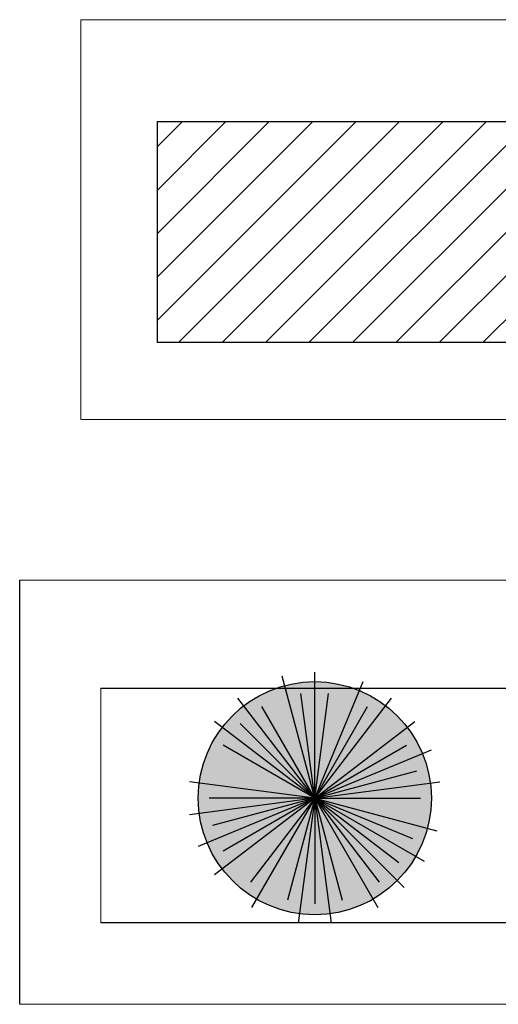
# Model space of a CAD drawing. Extents: x 883 to 364438, y -13 to 4201180.
# Tile 593 of 607: x 364370.61 to 364375.06, y 4200840.88 to 4200850.04. Entities that reach past the tile are written whole.
import ezdxf

# ---------------------------------------------------------------- set-up
doc = ezdxf.new("R2010")
doc.units = 0
doc.header["$LTSCALE"] = 0.5
doc.header["$MEASUREMENT"] = 0
doc.layers.add('.', color=7, linetype='Continuous', lineweight=15)
doc.layers.add('Сосна горная', color=7, linetype='Continuous')
doc.styles.add('ATTR', font='romans.shx', dxfattribs={"width": 0.8, "height": 0.470416})

# ---------------------------------------------------------------- blocks, each defined once
blk = doc.blocks.new('Сосна горная 10')
at = {"layer": 'Сосна горная'}
h = blk.add_hatch(color=256, dxfattribs=at)
h.dxf.hatch_style = 1
h.set_gradient(color1=(74, 99, 64), color2=(177, 201, 179), tint=1, name='INVSPHERICAL')
edge = h.paths.add_edge_path()
edge.add_arc((0, 0), 5, 0, 360)
at = {"layer": 'Сосна горная', "color": 48}
for q in [(-1.401, 5.229), (0, 5.413), (2.071, 5.001), (-3.295, 4.295), (-0.592, 4.497), (0.592, 4.497), (3.295, 4.295), (-2.268, 3.928), (2.268, 3.928), (-4.295, 3.295), (-3.207, 3.207), (4.295, 3.295), (-3.928, 2.268), (3.928, 2.268), (5.001, 2.072), (4.381, 1.174), (-5.367, 0.707), (5.367, 0.707), (-5.367, -0.707), (-5.001, -2.072), (-4.536, 0), (-4.381, -1.174), (-4.295, -3.295), (-3.928, -2.268), (-2.761, -3.599), (-2.707, -4.688), (-1.174, -4.381), (-0.707, -5.367), (4.536, 0), (5.229, -1.401), (4.191, -1.736), (4.688, -2.707), (3.599, -2.761), (3.828, -3.828), (2.761, -3.599), (2.707, -4.688), (0.707, -5.367), (1.174, -4.381), (0, -4.536)]:
    blk.add_line((0, 0), q, dxfattribs=at)
blk.add_circle((0, 0), 5, dxfattribs=at)
at = {"layer": 'Сосна горная', "color": 48, "style": 'ATTR', "width": 0.8, "flags": 9}
blk.add_attdef('ESTCODE', (0, 0), '', height=0.0000217, dxfattribs=at)

msp = doc.modelspace()

# ---------------------------------------------------------------- hatches: boundary and pattern name
at = {"layer": '.', "lineweight": 30, "true_color": 0x991b1e, "transparency": 33554687}
h = msp.add_hatch(dxfattribs=at)
h.set_pattern_fill('ANSI31', color=244, scale=0.09)
h.set_pattern_definition([(45, (-34148.54534, -9559.014), (-0.202055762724, 0.202055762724), [])])
h.paths.add_polyline_path([(364371.8871, 4200849.0872), (364379.6938, 4200849.0872), (364379.6938, 4200847.0321), (364371.8871, 4200847.0321)])

# ---------------------------------------------------------------- linework, layer by layer
at = {"layer": '.', "color": 7}
for p, q in [((364371.1752, 4200850.0354), (364380.5132, 4200850.0354)), ((364371.1752, 4200846.3166), (364371.1752, 4200850.0354)), ((364380.5132, 4200846.3166), (364371.1752, 4200846.3166)), ((364370.6064, 4200844.8218), (364380.5132, 4200844.8218)), ((364380.5132, 4200840.8765), (364370.6064, 4200840.8765))]:
    msp.add_line(p, q, dxfattribs=at)
at = {"layer": '.', "color": 7, "lineweight": 30}
for p, q in [((364371.8871, 4200849.0872), (364379.6938, 4200849.0872)), ((364371.8871, 4200847.0321), (364371.8871, 4200849.0872)), ((364379.6938, 4200847.0321), (364371.8871, 4200847.0321)), ((364370.6064, 4200840.8765), (364370.6064, 4200844.8218)), ((364371.3617, 4200843.8158), (364379.6439, 4200843.8158)), ((364379.6439, 4200841.6356), (364371.3617, 4200841.6356))]:
    msp.add_line(p, q, dxfattribs=at)
at = {"layer": '.'}
for points in [[(364371.8871, 4200849.0872), (364379.6938, 4200849.0872), (364379.6938, 4200847.0321), (364371.8871, 4200847.0321)], [(364371.3617, 4200843.8158), (364379.6439, 4200843.8158), (364379.6439, 4200841.6356), (364371.3617, 4200841.6356)]]:
    msp.add_lwpolyline(points, close=True, dxfattribs=at)

# ---------------------------------------------------------------- block references
at = {"xscale": 0.2168317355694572, "yscale": 0.2168317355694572, "zscale": 0.2168317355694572}
msp.add_blockref('Сосна горная 10', (364373.3507, 4200842.7938), dxfattribs=at)

doc.saveas('drawing.dxf')
